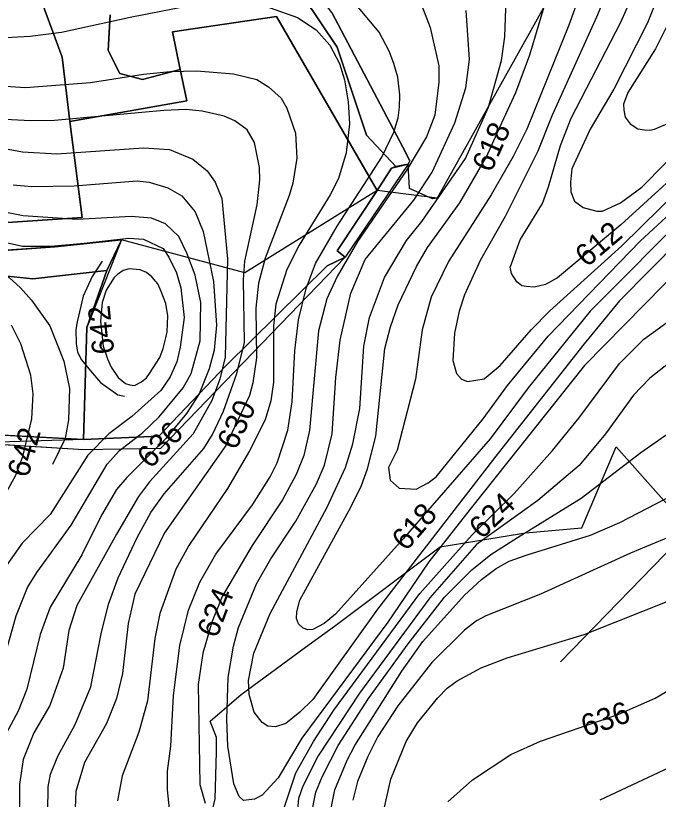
# Model space of a CAD drawing. Extents: x -709418 to -703832, y -1161719 to -1157826.
# Drawn here: x -705715.8 to -705481.3, y -1160412.5 to -1160126.6 of the extents above; entities that cross this region are included whole.
import ezdxf

# ---------------------------------------------------------------- set-up
doc = ezdxf.new("R2010")
doc.units = 0
for name, color, linetype in [('102_obvod PÚ', 7, 'Continuous'), ('103_hranice KÚ', 7, 'Continuous'), ('120_vrstevnice hlavní', 7, 'Continuous'), ('121_vrstevnice hlavní_popis', 7, 'Continuous'), ('122_vrstevnice základní', 7, 'Continuous'), ('124_vrstevnice doplňková', 7, 'Continuous'), ('206_TTP_KN', 7, 'Continuous'), ('207_lesní pozemek_KN', 7, 'Continuous'), ('210_ostatní plocha_KN', 7, 'Continuous'), ('609_LBC_stav', 7, 'Continuous')]:
    doc.layers.add(name, color=color, linetype=linetype)

msp = doc.modelspace()

# ---------------------------------------------------------------- linework, layer by layer
at = {"layer": '102_obvod PÚ'}
for points in [[(-705648.46, -1159916.07), (-705638.24, -1159981.92), (-705617.18, -1159983.99), (-705590.25, -1159971.69), (-705571.02, -1159976.06), (-705551.84, -1159981.31), (-705526.72, -1159995.51), (-705516.48, -1160023.76), (-705491.92, -1160067.67), (-705561.96, -1160193.15), (-705563.65, -1160193.42), (-705572.14, -1160189.71), (-705572.57, -1160180.72), (-705578.63, -1160182.19), (-705583.87, -1160190.33), (-705620.59, -1160126.86), (-705658.56, -1160132.55), (-705655.72, -1160146.23), (-705653.33, -1160157.69), (-705696.03, -1160165.25), (-705691.55, -1160200.19), (-705733.28, -1160203.04)], [(-705733.28, -1160203.04), (-705691.55, -1160200.19), (-705696.03, -1160165.25), (-705653.33, -1160157.69), (-705655.72, -1160146.23), (-705658.56, -1160132.55), (-705620.59, -1160126.86), (-705583.87, -1160190.33), (-705598.44, -1160212.35), (-705595.51, -1160214.76), (-705602.14, -1160217.92), (-705639.08, -1160254.37), (-705663.5, -1160280.06), (-705690.96, -1160281.19), (-705689.77, -1160240.43), (-705682.5, -1160219.6), (-705677.11, -1160208.39), (-705701.45, -1160210.94), (-705735.28, -1160213.34)], [(-705598.44, -1160212.35), (-705583.87, -1160190.33), (-705578.63, -1160182.19), (-705572.57, -1160180.72), (-705595.51, -1160214.76), (-705598.44, -1160212.35)], [(-705735.28, -1160213.34), (-705701.45, -1160210.94), (-705677.11, -1160208.39), (-705682.5, -1160219.6), (-705689.77, -1160240.43), (-705690.96, -1160281.19), (-705663.5, -1160280.06), (-705639.08, -1160254.37), (-705602.14, -1160217.92), (-705595.51, -1160214.76), (-705662.93, -1160284.53), (-705690.92, -1160285.05), (-705737.52, -1160282.05)]]:
    msp.add_lwpolyline(points, dxfattribs=at)
at = {"layer": '103_hranice KÚ'}
msp.add_lwpolyline([(-705649.32, -1160439.38), (-705642.93, -1160412.4), (-705642.44, -1160395.25), (-705642.46, -1160389.93), (-705644.82, -1160383.97), (-705633.44, -1160374.3), (-705610.07, -1160356.95), (-705599.41, -1160349.36), (-705560.95, -1160320.38), (-705529.72, -1160315.28), (-705509.23, -1160313.45), (-705496.69, -1160283.9), (-705479.33, -1160303.54), (-705456.34, -1160325.18), (-705444.93, -1160337.04), (-705439.56, -1160344.33), (-705374.81, -1160391.61), (-705351.95, -1160406.86), (-705330, -1160421.18)], dxfattribs=at)
at = {"layer": '120_vrstevnice hlavní'}
for points in [[(-705479.58, -1160114.71), (-705485.28, -1160129.24), (-705497.54, -1160153.47), (-705506.23, -1160168), (-705512.93, -1160182.54), (-705513.35, -1160187.38), (-705513.22, -1160190.87), (-705511.93, -1160194.22), (-705508.79, -1160196.64), (-705503.81, -1160197.93), (-705501.67, -1160197.93), (-705495.11, -1160194.93), (-705487.28, -1160189.23), (-705470.46, -1160171.99)], [(-705473.45, -1160208.33), (-705495.54, -1160230.7), (-705508.37, -1160246.37), (-705539.7, -1160286.27), (-705583.74, -1160343.13), (-705607.4, -1160376.04), (-705612.1, -1160380.75), (-705617.23, -1160384.88), (-705620.94, -1160386.02), (-705623.79, -1160385.88), (-705625.78, -1160384.45), (-705628.77, -1160380.75), (-705630.63, -1160374.33), (-705630.77, -1160369.2), (-705628.92, -1160359.23), (-705622.93, -1160344.69), (-705602.13, -1160305.94), (-705595.43, -1160291.4), (-705592.77, -1160282.79), (-705590.16, -1160269.88), (-705588.71, -1160247.16), (-705586.74, -1160236.68), (-705581.18, -1160222.15), (-705573.2, -1160208.61), (-705567.57, -1160201.74), (-705551.68, -1160178.69), (-705543.28, -1160160.02), (-705538.58, -1160142.92), (-705537.29, -1160134.37), (-705536.72, -1160116.99)], [(-705724.96, -1160151.9), (-705712.13, -1160152.75), (-705688.48, -1160151.04), (-705669.1, -1160147.91), (-705659.41, -1160146.91), (-705649.72, -1160146.77), (-705636.33, -1160147.77), (-705627.78, -1160149.9), (-705623.5, -1160152.61), (-705618.94, -1160156.74), (-705616.8, -1160160.31), (-705613.67, -1160169.43), (-705613.24, -1160178.55), (-705614.67, -1160187.67), (-705615.95, -1160192.23), (-705624.78, -1160215.02), (-705627.21, -1160224.14), (-705628.2, -1160233.26), (-705627.92, -1160251.5), (-705629.2, -1160260.62), (-705630.48, -1160265.18), (-705639.03, -1160283.42), (-705661.41, -1160315.34), (-705672.23, -1160337.71), (-705674.66, -1160348.4), (-705676.79, -1160366.64), (-705678.93, -1160375.76), (-705682.64, -1160384.88), (-705690.62, -1160399.13), (-705693.75, -1160409.67), (-705694.18, -1160418.79)], [(-705723.73, -1160208.37), (-705713.23, -1160210.73), (-705702.96, -1160210.7)], [(-705702.96, -1160210.7), (-705690.76, -1160209.61), (-705674.51, -1160207.76), (-705669.1, -1160208.19), (-705661.97, -1160211.6), (-705659.84, -1160214.74), (-705657.13, -1160220.44), (-705655.56, -1160225.85), (-705654.28, -1160236.68), (-705655.71, -1160247.51), (-705656.99, -1160252.93), (-705659.41, -1160258.34), (-705662.83, -1160263.33), (-705673.37, -1160272.88), (-705681.78, -1160279.15), (-705689.48, -1160286.98), (-705703.16, -1160308.64), (-705713.42, -1160319.05), (-705719.26, -1160327.31)], [(-705602.55, -1160425.63), (-705599.28, -1160409.1), (-705594.86, -1160398.27), (-705592.01, -1160392.86), (-705574.91, -1160365.78), (-705567.22, -1160354.95), (-705551.97, -1160338), (-705545.84, -1160332.3), (-705540.43, -1160328.31), (-705535.76, -1160325.67), (-705529.17, -1160323.32), (-705506.09, -1160316.2), (-705495.4, -1160311.49), (-705475.45, -1160301.23)]]:
    msp.add_lwpolyline(points, dxfattribs=at)
at = {"layer": '122_vrstevnice základní'}
for points in [[(-705476.73, -1160021.8), (-705482.08, -1160042.32), (-705483.69, -1160050.67), (-705485.85, -1160067.97), (-705489.93, -1160089.4), (-705498.03, -1160113), (-705503.93, -1160127.1), (-705520.03, -1160162.95), (-705525.32, -1160175.98), (-705537.15, -1160199.92), (-705546.27, -1160215.88), (-705551.97, -1160228.42), (-705553.96, -1160234.4), (-705555.67, -1160242.38), (-705556.24, -1160252.36), (-705554.96, -1160257.2), (-705553.11, -1160259.2), (-705550.97, -1160260.05), (-705544.85, -1160259.06), (-705539, -1160254.21), (-705527.74, -1160241.24), (-705520.91, -1160234.26), (-705494.69, -1160210.61), (-705473.45, -1160189.8)], [(-705478.3, -1160187.67), (-705494.97, -1160202.91), (-705518.06, -1160222.29), (-705522.47, -1160224.71), (-705526.6, -1160225.71), (-705529.46, -1160225.43), (-705531.05, -1160225.11), (-705532.88, -1160223.72), (-705534.87, -1160220.72), (-705535.31, -1160218.34), (-705534.87, -1160217.16), (-705531.71, -1160208.42), (-705523.61, -1160195.07), (-705521.33, -1160189.09), (-705517.06, -1160173.99), (-705513.07, -1160164.01), (-705494.97, -1160128.96), (-705486.71, -1160110.25), (-705483.71, -1160101.6), (-705480.3, -1160089.06)], [(-705612.1, -1160339.85), (-705593.44, -1160305.94), (-705589.59, -1160297.96), (-705587.45, -1160291.97), (-705584.32, -1160280), (-705581.04, -1160248.08), (-705579.04, -1160240.1), (-705576.19, -1160232.12), (-705569.5, -1160218.16), (-705565.51, -1160211.18), (-705553.68, -1160194.93), (-705544, -1160178.08), (-705539.15, -1160167.29), (-705533.3, -1160154.61), (-705528.17, -1160140.93), (-705513.92, -1160093.05)], [(-705508.22, -1160114.14), (-705513.92, -1160130.1), (-705529.31, -1160168), (-705534.3, -1160177.98), (-705542.28, -1160191.94), (-705557.81, -1160216.31), (-705564.22, -1160229.27), (-705567.5, -1160241.24), (-705569.92, -1160259.2), (-705576.62, -1160285.13), (-705579.76, -1160291.4), (-705579.19, -1160296.1), (-705575.91, -1160298.95), (-705569.64, -1160299.38), (-705565.22, -1160297.1), (-705562.37, -1160294.82), (-705545.27, -1160273.73), (-705536.3, -1160261.48), (-705521.47, -1160243.52), (-705487.99, -1160208.9), (-705475.31, -1160197.21)], [(-705721.82, -1160134.66), (-705710.42, -1160134.09), (-705699.02, -1160132.66), (-705673.94, -1160127.1), (-705646.59, -1160121.83)], [(-705624.93, -1160122.97), (-705612.96, -1160127.25), (-705606.12, -1160131.81), (-705601.13, -1160137.36), (-705597.57, -1160144.06), (-705595.86, -1160150.05), (-705594.43, -1160158.03), (-705594.01, -1160166.01), (-705595.15, -1160176.69), (-705597.99, -1160185.96), (-705600.99, -1160191.94), (-705612.39, -1160210.32), (-705616.8, -1160219.16), (-705620.79, -1160231.84), (-705621.65, -1160239.82), (-705621.65, -1160260.34), (-705622.65, -1160267.18), (-705624.78, -1160274.02), (-705630.48, -1160285.42), (-705638.46, -1160299.1), (-705652.57, -1160319.9), (-705657.27, -1160328.59), (-705663.11, -1160344.69), (-705664.97, -1160353.81), (-705667.68, -1160376.61), (-705670.81, -1160388.01), (-705676.94, -1160403.97), (-705678.65, -1160413.09)], [(-705659.7, -1160415.94), (-705660.41, -1160409.1), (-705660.41, -1160402.26), (-705659.12, -1160393.14), (-705658.2, -1160374.67), (-705655.85, -1160356.38), (-705652.71, -1160343.55), (-705648.58, -1160333.3), (-705642.74, -1160323.04), (-705629.34, -1160305.08), (-705622.93, -1160294.82), (-705620.37, -1160289.69), (-705616.42, -1160277.78), (-705614.9, -1160267.54), (-705613.95, -1160248.94), (-705612.53, -1160237.54), (-705609.82, -1160226.14), (-705606.4, -1160217.02), (-705598.42, -1160203.34), (-705582.18, -1160178.26), (-705577.76, -1160169.14), (-705576.18, -1160163.92), (-705575.77, -1160160.02), (-705575.62, -1160155.46), (-705576.31, -1160149), (-705577.76, -1160144.06), (-705579.47, -1160139.5), (-705583.18, -1160132.66), (-705592.58, -1160121.26)], [(-705567.64, -1160122.97), (-705564.51, -1160130.95), (-705561.37, -1160144.92), (-705561.37, -1160150.9), (-705562.8, -1160162.87), (-705565.93, -1160170.85), (-705573.06, -1160182.82), (-705591.01, -1160209.04), (-705598.43, -1160221.76), (-705602.21, -1160229.88), (-705605.26, -1160241.53), (-705608.54, -1160278.01), (-705610.68, -1160287.13), (-705613.38, -1160293.97), (-705618.37, -1160303.23), (-705629.49, -1160319.9), (-705640.43, -1160338.51), (-705644.16, -1160347.83), (-705647.44, -1160359.23), (-705649.15, -1160370.63), (-705648.58, -1160407.11), (-705646.59, -1160413.95)], [(-705636.18, -1160406.82), (-705638.32, -1160393.14), (-705638.77, -1160383.23), (-705638.18, -1160368.06), (-705636.33, -1160356.66), (-705634.47, -1160349.82), (-705627.92, -1160333.86), (-705622.65, -1160324.75), (-705613.53, -1160311.07), (-705605.97, -1160297.39), (-705603.12, -1160290.55), (-705600.27, -1160279.15), (-705598.99, -1160258.63), (-705597.42, -1160244.95), (-705593.49, -1160227.87), (-705588.21, -1160215.53), (-705570.49, -1160193.94), (-705563.8, -1160183.68), (-705555.53, -1160165.72), (-705551.54, -1160152.9), (-705550.26, -1160142.64), (-705551.4, -1160124.68)], [(-705478.3, -1160130.67), (-705482.29, -1160138.65), (-705492.41, -1160154.61), (-705493.97, -1160158.88), (-705493.96, -1160161.03), (-705493.4, -1160163.58), (-705491.55, -1160166.01), (-705488.84, -1160167.86), (-705486.42, -1160168.29), (-705484.39, -1160168.43), (-705482.72, -1160168), (-705477.02, -1160165.58)], [(-705704.01, -1160417.08), (-705703.87, -1160407.96), (-705703.01, -1160403.4), (-705700.31, -1160396.56), (-705694.04, -1160385.16), (-705688.34, -1160371.48), (-705684.53, -1160352.14), (-705681.95, -1160341.35), (-705678.36, -1160331.73), (-705671.38, -1160317.05), (-705666.39, -1160307.93), (-705661.55, -1160301.09), (-705647.16, -1160284.56), (-705643.96, -1160279.41), (-705639.89, -1160270.88), (-705635.04, -1160257.2), (-705632.34, -1160245.8), (-705632.62, -1160223), (-705632.19, -1160216.16), (-705627.63, -1160195.65), (-705626.64, -1160186.53), (-705626.78, -1160181.97), (-705628.63, -1160172.85), (-705631.34, -1160168.29), (-705635.76, -1160165.01), (-705639.75, -1160163.3), (-705647.72, -1160161.45), (-705653.71, -1160160.88), (-705661.69, -1160161.16), (-705701.59, -1160164.87), (-705710.37, -1160164.92), (-705719.54, -1160164.44)], [(-705725.24, -1160174.13), (-705713.27, -1160176.27), (-705700.73, -1160176.98), (-705669.1, -1160174.84), (-705659.7, -1160175.41), (-705651.15, -1160178.97), (-705645.87, -1160183.25), (-705643.02, -1160187.38), (-705640.6, -1160193.36), (-705638.46, -1160215.31), (-705639.32, -1160251.22), (-705641.31, -1160259.2), (-705644.16, -1160267.03), (-705651, -1160279.15), (-705666.96, -1160296.67), (-705670.95, -1160302.09), (-705678.93, -1160315.77), (-705693.47, -1160341.84), (-705696.32, -1160350.96), (-705698.45, -1160364.64), (-705703.3, -1160378.32), (-705709.14, -1160388.3), (-705712.99, -1160397.99), (-705714.41, -1160407.11), (-705714.41, -1160418.51)], [(-705716.69, -1160188.38), (-705709.85, -1160188.95), (-705694.46, -1160188.66), (-705671.38, -1160186.81), (-705667.1, -1160187.38), (-705660.27, -1160189.38), (-705655.14, -1160192.37), (-705650.29, -1160198.21), (-705647.3, -1160205.33), (-705643.59, -1160223.57), (-705642.45, -1160239.53), (-705643.31, -1160248.65), (-705645.16, -1160255.49), (-705648.86, -1160264.61), (-705653.43, -1160271.74), (-705660.98, -1160280.86), (-705675.23, -1160295.11), (-705678.93, -1160299.52), (-705684.49, -1160308.79), (-705691.61, -1160323.32), (-705703.16, -1160342.41), (-705706.86, -1160352.39), (-705711.71, -1160372.34), (-705714.84, -1160380.32), (-705720.25, -1160390.29)], [(-705669.39, -1160278.72), (-705663.4, -1160273.02), (-705654.71, -1160262.33), (-705651.72, -1160257.2), (-705648.44, -1160245.23), (-705648.15, -1160231.27), (-705650.29, -1160221.29), (-705653.28, -1160213.31), (-705656.28, -1160207.19), (-705661.12, -1160202.49), (-705666.25, -1160200.49), (-705673.66, -1160199.92), (-705693.32, -1160200.92), (-705712.99, -1160199.64), (-705729.09, -1160196.5)], [(-705468.9, -1160196.93), (-705506.23, -1160234.4), (-705528.74, -1160262.33), (-705542.71, -1160281), (-705574.34, -1160317.48), (-705599.13, -1160344.98), (-705603.27, -1160348.4), (-705607.4, -1160350.54), (-705609.16, -1160350.63), (-705610.82, -1160350.11), (-705612.53, -1160348.54), (-705613.3, -1160346.49), (-705613.24, -1160344.12), (-705612.1, -1160339.85)], [(-705471.99, -1160217.42), (-705508.22, -1160254.21), (-705549.97, -1160306.65), (-705565.08, -1160325.89), (-705580.04, -1160347.83), (-705611.39, -1160390.15), (-705619.94, -1160404.68), (-705625.78, -1160410.95), (-705628.63, -1160412.52), (-705632.62, -1160412.95), (-705634.19, -1160411.52), (-705636.18, -1160406.82)], [(-705676.49, -1160219.61), (-705678.58, -1160221.02), (-705679.83, -1160222.08), (-705682.78, -1160226.71), (-705684.2, -1160231.27), (-705684.77, -1160238.11), (-705683.78, -1160247.23), (-705682.21, -1160251.79), (-705680.87, -1160254.82), (-705678.36, -1160258.63), (-705675.65, -1160260.77), (-705674.15, -1160261.34), (-705672.38, -1160261.48), (-705669.88, -1160260.22), (-705668.07, -1160258.71), (-705666.9, -1160257.21), (-705663.17, -1160251.31), (-705661.97, -1160248.08), (-705660.98, -1160244.09), (-705660.45, -1160241.91), (-705660.27, -1160236.11), (-705660.97, -1160231.63), (-705662.69, -1160227.28), (-705663.94, -1160224.48), (-705666.11, -1160221.86), (-705668.08, -1160220.35), (-705670.38, -1160219.3), (-705674.4, -1160218.99), (-705676.49, -1160219.61)], [(-705607.11, -1160391.43), (-705599.7, -1160380.03), (-705568.36, -1160337.43), (-705549.26, -1160316.05), (-705533.89, -1160300.98), (-705519.91, -1160285.27), (-705510.36, -1160273.45), (-705495.54, -1160253.5), (-705486.56, -1160244.66), (-705474.74, -1160235.97)], [(-705724.53, -1160310.21), (-705715.7, -1160294.25), (-705713.13, -1160287.41), (-705709.85, -1160273.73), (-705709.43, -1160264.61), (-705710.28, -1160257.77), (-705713.84, -1160246.37), (-705717.26, -1160239.53)], [(-705477.59, -1160253.5), (-705484.43, -1160258.91), (-705490.41, -1160265.04), (-705500.53, -1160279.15), (-705510.22, -1160290.69), (-705525.32, -1160303.51), (-705547.64, -1160319.49), (-705564.65, -1160338.99), (-705590.3, -1160373.76), (-705605.4, -1160396.7), (-705610.96, -1160407.68), (-705612.53, -1160412.24), (-705614.1, -1160428.2)], [(-705722.96, -1160371.48), (-705715.55, -1160345.55), (-705711.42, -1160335.29), (-705708, -1160329.73), (-705695.46, -1160312.49), (-705682.35, -1160290.26), (-705677.93, -1160285.27), (-705669.39, -1160278.72)], [(-705607.97, -1160418.51), (-705606.26, -1160409.96), (-705603.98, -1160404.26), (-705598.14, -1160392.86), (-705587.02, -1160375.76), (-705572.63, -1160355.81), (-705559.38, -1160338.71), (-705549.4, -1160328.74), (-705542.42, -1160323.18), (-705532.73, -1160317.05), (-705509.51, -1160302.66), (-705487.7, -1160285.99), (-705477.3, -1160278.72)], [(-705306.31, -1160413.09), (-705325.12, -1160388.01), (-705355.61, -1160341.84), (-705359.74, -1160336.72), (-705367.15, -1160331.02), (-705377.7, -1160324.6), (-705389.24, -1160319.47), (-705396.94, -1160316.91), (-705409.76, -1160313.92), (-705435.41, -1160309.64), (-705453.88, -1160310.03), (-705460.49, -1160311.07), (-705470.46, -1160313.92), (-705491.41, -1160322.66), (-705524.33, -1160337.71), (-705544.28, -1160345.55), (-705547.69, -1160347.4), (-705551.97, -1160350.82), (-705563.94, -1160362.65), (-705576.34, -1160378.47), (-705583.6, -1160389.58), (-705587.31, -1160396.85), (-705591.01, -1160405.97), (-705592.72, -1160412.81)], [(-705581.47, -1160416.51), (-705578.9, -1160405.11), (-705573.34, -1160391.43), (-705569.21, -1160384.59), (-705561.8, -1160375.47), (-705558.36, -1160371.94), (-705554.68, -1160369.34), (-705545.98, -1160364.5), (-705536.44, -1160360.94), (-705508.37, -1160352.39), (-705463.77, -1160334.58), (-705451.08, -1160330.73), (-705443.39, -1160329.88), (-705426.86, -1160331.3), (-705404.92, -1160336.15), (-705392.95, -1160340.42), (-705384.97, -1160344.12), (-705374.99, -1160350.96)], [(-705558.1, -1160413.38), (-705549.08, -1160405.41), (-705535.16, -1160396.13), (-705524.33, -1160391.29), (-705495.68, -1160381.46), (-705482.43, -1160375.61), (-705458.07, -1160361.22), (-705453.65, -1160359.37), (-705438.54, -1160355.1), (-705428.28, -1160354.53), (-705419.73, -1160355.81), (-705413.75, -1160357.38), (-705407.77, -1160359.8), (-705401.78, -1160363.22), (-705395.65, -1160368.06)], [(-705375.13, -1160414.94), (-705390.1, -1160400.12), (-705399.22, -1160393.71), (-705407.77, -1160389.58), (-705416.32, -1160387.16), (-705424.86, -1160386.02), (-705434.73, -1160386.18), (-705444.39, -1160387.58), (-705450.51, -1160389.29), (-705463.77, -1160394.57), (-705502.67, -1160412.81)], [(-705619.65, -1160421.07), (-705613.53, -1160402.83), (-705607.11, -1160391.43)]]:
    msp.add_lwpolyline(points, dxfattribs=at)
at = {"layer": '124_vrstevnice doplňková'}
for points in [[(-705725.51, -1160216.98), (-705718.12, -1160222.15), (-705713.98, -1160225.85), (-705709.99, -1160230.41), (-705703.3, -1160239.82), (-705698.17, -1160252.64), (-705696.17, -1160262.62), (-705696.46, -1160274.02), (-705697.74, -1160280.86), (-705702.3, -1160290.4)], [(-705684.19, -1160216.21), (-705687.85, -1160221.73), (-705691.19, -1160228.99), (-705693.32, -1160238.25), (-705693.8, -1160241.16), (-705693.67, -1160246.17), (-705693.15, -1160249.43), (-705691.73, -1160252.19), (-705688.48, -1160256.21), (-705684.77, -1160260.48), (-705678.5, -1160264.9), (-705676.08, -1160265.47)]]:
    msp.add_lwpolyline(points, dxfattribs=at)
at = {"layer": '206_TTP_KN'}
for p, q in [((-705619.61, -1160106.54), (-705598.52, -1160138.1)), ((-705707.2, -1160118.77), (-705698.8, -1160141.8)), ((-705682.04, -1160139.32), (-705681.23, -1160126.34)), ((-705620.59, -1160126.86), (-705658.56, -1160132.55)), ((-705583.87, -1160190.33), (-705620.59, -1160126.86)), ((-705658.56, -1160132.55), (-705655.72, -1160146.23)), ((-705677.76, -1160147.64), (-705682.04, -1160139.32)), ((-705598.52, -1160138.1), (-705587.83, -1160170.2)), ((-705698.8, -1160141.8), (-705696.03, -1160165.25)), ((-705655.72, -1160146.23), (-705669.48, -1160149.9)), ((-705669.48, -1160149.9), (-705677.76, -1160147.64)), ((-705696.03, -1160165.25), (-705691.55, -1160200.19)), ((-705587.83, -1160170.2), (-705577.09, -1160181.62)), ((-705578.63, -1160182.19), (-705583.87, -1160190.33)), ((-705577.09, -1160181.62), (-705578.63, -1160182.19)), ((-705691.55, -1160200.19), (-705733.28, -1160203.04))]:
    msp.add_line(p, q, dxfattribs=at)
for points in [[(-705685.56, -1160038.68), (-705680.46, -1160008.39), (-705638.14, -1159986.31), (-705612.09, -1159986.38), (-705593.69, -1159975.9), (-705571.02, -1159976.06), (-705551.84, -1159981.31), (-705526.72, -1159995.51), (-705516.48, -1160023.76), (-705491.92, -1160067.67), (-705561.96, -1160193.15), (-705563.65, -1160193.42), (-705572.14, -1160189.71), (-705572.57, -1160180.72), (-705571.96, -1160179.56), (-705574.58, -1160174.6), (-705600.41, -1160125.42), (-705617.9, -1160102.48), (-705623.47, -1160096.98), (-705656.75, -1160066.64), (-705672.32, -1160056.02), (-705685.56, -1160038.68)], [(-705739.07, -1160219.48), (-705709.54, -1160222.57), (-705682.5, -1160219.6), (-705689.77, -1160240.43), (-705690.96, -1160281.19), (-705738.93, -1160278.67)]]:
    msp.add_lwpolyline(points, dxfattribs=at)
at = {"layer": '207_lesní pozemek_KN'}
for p, q in [((-705658.56, -1160132.55), (-705620.59, -1160126.86)), ((-705620.59, -1160126.86), (-705583.87, -1160190.33)), ((-705655.72, -1160146.23), (-705658.56, -1160132.55)), ((-705653.33, -1160157.69), (-705655.72, -1160146.23)), ((-705696.03, -1160165.25), (-705653.33, -1160157.69)), ((-705691.55, -1160200.19), (-705696.03, -1160165.25)), ((-705572.57, -1160180.72), (-705595.51, -1160214.76)), ((-705577.09, -1160181.62), (-705572.57, -1160180.72)), ((-705583.87, -1160190.33), (-705578.63, -1160182.19)), ((-705578.63, -1160182.19), (-705577.09, -1160181.62)), ((-705583.87, -1160190.33), (-705598.44, -1160212.35)), ((-705598.44, -1160212.35), (-705583.87, -1160190.33)), ((-705733.28, -1160203.04), (-705691.55, -1160200.19)), ((-705677.11, -1160208.39), (-705701.45, -1160210.94)), ((-705682.5, -1160219.6), (-705677.11, -1160208.39)), ((-705701.45, -1160210.94), (-705735.28, -1160213.34)), ((-705595.51, -1160214.76), (-705602.14, -1160217.92)), ((-705598.44, -1160212.35), (-705595.51, -1160214.76)), ((-705595.51, -1160214.76), (-705598.44, -1160212.35)), ((-705602.14, -1160217.92), (-705639.08, -1160254.37)), ((-705689.77, -1160240.43), (-705682.5, -1160219.6)), ((-705690.96, -1160281.19), (-705689.77, -1160240.43)), ((-705639.08, -1160254.37), (-705663.5, -1160280.06)), ((-705663.5, -1160280.06), (-705690.96, -1160281.19))]:
    msp.add_line(p, q, dxfattribs=at)
at = {"layer": '210_ostatní plocha_KN'}
for p, q in [((-705598.52, -1160138.1), (-705619.61, -1160106.54)), ((-705698.8, -1160141.8), (-705707.2, -1160118.77)), ((-705681.23, -1160126.34), (-705682.04, -1160139.32)), ((-705600.41, -1160125.42), (-705574.58, -1160174.6)), ((-705682.04, -1160139.32), (-705677.76, -1160147.64)), ((-705587.83, -1160170.2), (-705598.52, -1160138.1)), ((-705696.03, -1160165.25), (-705698.8, -1160141.8)), ((-705669.48, -1160149.9), (-705655.72, -1160146.23)), ((-705655.72, -1160146.23), (-705653.33, -1160157.69)), ((-705677.76, -1160147.64), (-705669.48, -1160149.9)), ((-705653.33, -1160157.69), (-705696.03, -1160165.25)), ((-705577.09, -1160181.62), (-705587.83, -1160170.2)), ((-705574.58, -1160174.6), (-705571.96, -1160179.56)), ((-705572.57, -1160180.72), (-705577.09, -1160181.62)), ((-705571.96, -1160179.56), (-705572.57, -1160180.72)), ((-705701.45, -1160210.94), (-705677.11, -1160208.39)), ((-705677.11, -1160208.39), (-705682.5, -1160219.6)), ((-705735.28, -1160213.34), (-705701.45, -1160210.94)), ((-705595.51, -1160214.76), (-705662.93, -1160284.53)), ((-705602.14, -1160217.92), (-705595.51, -1160214.76)), ((-705639.08, -1160254.37), (-705602.14, -1160217.92)), ((-705709.54, -1160222.57), (-705739.07, -1160219.48)), ((-705682.5, -1160219.6), (-705709.54, -1160222.57)), ((-705663.5, -1160280.06), (-705639.08, -1160254.37)), ((-705738.93, -1160278.67), (-705690.96, -1160281.19)), ((-705690.96, -1160281.19), (-705663.5, -1160280.06)), ((-705690.92, -1160285.05), (-705737.52, -1160282.05)), ((-705662.93, -1160284.53), (-705690.92, -1160285.05))]:
    msp.add_line(p, q, dxfattribs=at)
at = {"layer": '609_LBC_stav'}
msp.add_lwpolyline([(-705517, -1160362.3), (-705369.22, -1160210.37), (-705299.31, -1160130.26), (-705201.9, -1160128.94), (-705159.78, -1160035.52), (-705055.56, -1159909.96), (-705073.99, -1159896.8), (-705110.85, -1159883.64), (-705179.3, -1159879.69), (-705206.94, -1159849.43), (-705259.6, -1159815.22), (-705278.03, -1159792.85), (-705321.47, -1159804.69), (-705388.6, -1159766.54), (-705550.51, -1159977.06), (-705526.72, -1159995.51), (-705491.92, -1160067.67), (-705561.96, -1160193.15), (-705583.87, -1160190.33), (-705632.13, -1160220.48), (-705677.11, -1160208.39), (-705689.77, -1160240.43), (-705690.96, -1160281.19), (-705760.43, -1160283.48)], dxfattribs=at)

# ---------------------------------------------------------------- texts
at = {"layer": '121_vrstevnice hlavní_popis'}
for s, rotation, p in [('618', 65.93, (-705542.31, -1160184.18)), ('612', 40.2294, (-705507.42, -1160218.66)), ('642', 95.7313, (-705679.74, -1160249.76)), ('630', 65.0063, (-705635.41, -1160285.48)), ('636', 45.2534, (-705666.62, -1160292.21)), ('642', 74.6189, (-705711.24, -1160295.49)), ('624', 43.9674, (-705545.67, -1160317.95)), ('618', 48.827, (-705573.29, -1160322.29)), ('624', 69.2949, (-705642.34, -1160354.04)), ('636', 18.9344, (-705507.83, -1160389.84))]:
    msp.add_text(s, height=8, rotation=rotation, dxfattribs=at).set_placement(p)

doc.saveas('drawing.dxf')
